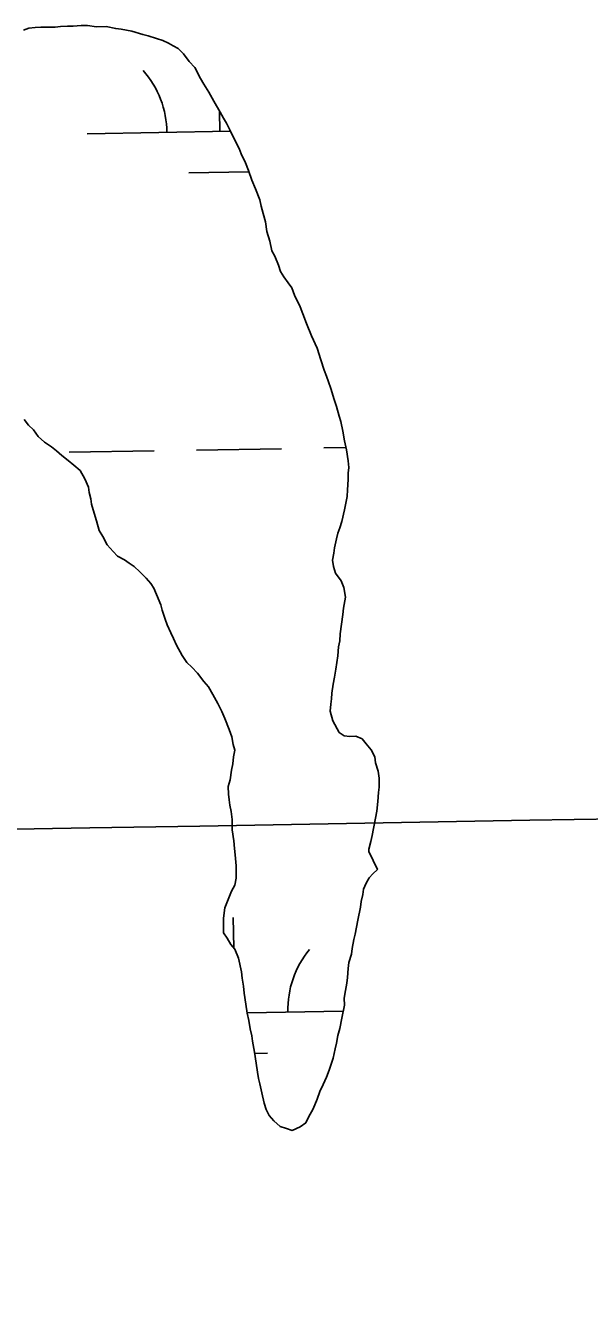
# Model space of a CAD drawing. Extents: x 3887375 to 3925618, y 296674 to 322633.
# Drawn here: x 3919500.7 to 3919713.5, y 314529.6 to 315009.3 of the extents above; entities that cross this region are included whole.
import ezdxf

# ---------------------------------------------------------------- set-up
doc = ezdxf.new("R2010")
doc.units = 0
for name, color, linetype in [('V-GRID-MAJR', 7, 'Continuous'), ('V-TOPO-SHOR', 7, 'Continuous'), ('V-WETL-SWMP', 7, 'Continuous')]:
    doc.layers.add(name, color=color, linetype=linetype)

msp = doc.modelspace()

# ---------------------------------------------------------------- linework, layer by layer
at = {"layer": 'V-GRID-MAJR'}
msp.add_spline([(3891444.7, 314225.88), (3896753.86, 314315.07), (3902063.01, 314405.04), (3907372.14, 314495.79), (3912681.27, 314587.3), (3917990.38, 314679.59), (3923299.47, 314772.65)], degree=3, dxfattribs=at)
at = {"layer": 'V-TOPO-SHOR'}
for points in [[(3919617.2, 314868.09), (3919615.85, 314872.23), (3919615.04, 314874.83), (3919614.24, 314876.9), (3919613.43, 314879.23), (3919612.09, 314883.11), (3919610.74, 314887.52), (3919608.61, 314892.18), (3919606.74, 314896.84), (3919605.4, 314900.46), (3919604.33, 314903.05), (3919602.2, 314907.45), (3919601.13, 314910.29), (3919599.81, 314912.1), (3919598.23, 314914.42), (3919596.9, 314916.49), (3919596.1, 314918.82), (3919594.76, 314922.18), (3919593.7, 314924.25), (3919592.88, 314927.88), (3919591.79, 314931.51), (3919591.23, 314935.15), (3919590.42, 314938.26), (3919589.61, 314941.11), (3919589.06, 314943.44), (3919587.46, 314947.59), (3919586.12, 314950.95), (3919584.78, 314954.58), (3919583.71, 314957.42), (3919582.11, 314960.79), (3919581.31, 314962.86), (3919579.45, 314966.48), (3919577.85, 314969.84), (3919576.52, 314972.42), (3919575.46, 314974.23), (3919574.14, 314976.56), (3919571.75, 314980.69), (3919569.9, 314984.05), (3919568.04, 314987.15), (3919566.72, 314989.22), (3919564.59, 314993.35), (3919562.49, 314995.67), (3919560.38, 314998.51), (3919558.27, 315000.57), (3919556.44, 315001.58), (3919554.61, 315002.6), (3919552.52, 315003.62), (3919550.17, 315004.38), (3919547.04, 315005.38), (3919544.95, 315005.88), (3919540.78, 315007.13), (3919536.87, 315007.87), (3919534.79, 315008.1), (3919531.14, 315008.85), (3919527.5, 315008.81), (3919524.11, 315009.29), (3919521.77, 315009.26), (3919518.66, 315008.97), (3919516.58, 315008.95), (3919513.98, 315008.92), (3919511.9, 315008.63), (3919509.3, 315008.6), (3919506.44, 315008.57), (3919504.36, 315008.55), (3919502.02, 315008.27), (3919499.95, 315007.46)], [(3919633.51, 314690.81), (3919630.26, 314697.59), (3919630.25, 314698.45), (3919631, 314701.32), (3919631.49, 314703.66), (3919631.98, 314706.27), (3919632.72, 314710.17), (3919633.21, 314712.78), (3919633.69, 314716.42), (3919633.91, 314719.81), (3919634.15, 314721.89), (3919634.11, 314725.27), (3919633.82, 314727.87), (3919632.75, 314730.98), (3919632.46, 314733.31), (3919631.13, 314735.9), (3919629.29, 314738.22), (3919627.71, 314740.02), (3919625.36, 314741.04), (3919623.02, 314741.01), (3919620.94, 314741.25), (3919619.1, 314742.53), (3919616.71, 314746.92), (3919615.63, 314750.55), (3919615.86, 314753.15), (3919616.1, 314755.23), (3919616.34, 314757.32), (3919616.82, 314760.7), (3919617.31, 314763.31), (3919617.8, 314766.43), (3919618.52, 314771.38), (3919618.75, 314774.76), (3919619.24, 314777.11), (3919619.47, 314779.71), (3919619.95, 314783.36), (3919620.43, 314787), (3919620.67, 314789.34), (3919621.4, 314793.51), (3919620.84, 314797.15), (3919619.77, 314799.74), (3919617.66, 314802.57), (3919616.85, 314805.16), (3919616.56, 314807.5), (3919617.05, 314810.11), (3919617.29, 314812.19), (3919618.04, 314815.58), (3919618.53, 314817.66), (3919619.29, 314819.75), (3919620.04, 314822.1), (3919621.03, 314826.53), (3919622.02, 314831.48), (3919622.25, 314834.09), (3919622.47, 314837.99), (3919622.44, 314840.33), (3919622.68, 314842.41), (3919622.39, 314845.01), (3919621.82, 314849.16), (3919621.01, 314852.53), (3919620.45, 314856.16), (3919619.63, 314859.79), (3919619.08, 314861.87), (3919618, 314865.5), (3919617.2, 314868.09)], [(3919500.27, 314860.56), (3919501.86, 314858.5), (3919503.7, 314856.7), (3919505.55, 314854.12), (3919507.91, 314852.06), (3919510.53, 314850.27), (3919512.37, 314848.73), (3919514.47, 314846.94), (3919516.83, 314845.14), (3919518.92, 314843.35), (3919521.29, 314841.29), (3919523.14, 314838.19), (3919524.48, 314835.09), (3919524.76, 314833.01), (3919525.31, 314830.67), (3919525.59, 314828.6), (3919526.67, 314825.23), (3919527.48, 314822.38), (3919528.56, 314818.75), (3919529.88, 314816.42), (3919531.48, 314813.32), (3919533.84, 314810.75), (3919535.43, 314808.95), (3919538.04, 314807.67), (3919539.87, 314806.39), (3919541.71, 314805.12), (3919543.81, 314803.06), (3919546.18, 314800.74), (3919548.02, 314798.68), (3919549.08, 314796.88), (3919550.14, 314794.55), (3919551.75, 314790.66), (3919552.29, 314788.59), (3919553.37, 314785.22), (3919554.17, 314783.15), (3919555.51, 314780.05), (3919556.57, 314777.98), (3919557.64, 314775.39), (3919559.76, 314771.51), (3919561.61, 314768.93), (3919563.45, 314767.13), (3919565.55, 314764.82), (3919567.93, 314761.72), (3919569.77, 314759.66), (3919571.36, 314756.82), (3919573.22, 314753.46), (3919574.81, 314750.36), (3919575.88, 314747.77), (3919577.49, 314743.63), (3919578.56, 314740.78), (3919579.11, 314737.92), (3919579.65, 314735.85), (3919579.16, 314733.24), (3919578.93, 314730.64), (3919578.44, 314728.3), (3919577.96, 314724.65), (3919577.2, 314722.04), (3919577.24, 314719.18), (3919577.52, 314717.11), (3919577.8, 314715.03), (3919578.35, 314712.7), (3919578.64, 314709.58), (3919578.69, 314705.68), (3919579.25, 314701.53), (3919579.54, 314698.67), (3919579.83, 314696.33), (3919580.14, 314692.17), (3919580.19, 314687.49), (3919579.7, 314684.89), (3919578.42, 314682.54), (3919577.16, 314679.4), (3919575.89, 314676.27), (3919575.41, 314672.36), (3919575.44, 314670.02), (3919575.47, 314666.9), (3919576.8, 314664.84), (3919578.12, 314662.51), (3919579.7, 314660.71), (3919581.04, 314657.34), (3919582.14, 314652.16), (3919582.42, 314649.82), (3919582.98, 314646.71), (3919583.26, 314644.11), (3919583.83, 314639.95), (3919584.39, 314636.58), (3919584.94, 314633.73), (3919585.5, 314630.61), (3919586.04, 314628.02), (3919586.32, 314625.94), (3919587.15, 314621.79), (3919587.72, 314617.64), (3919588.27, 314614.26), (3919588.56, 314611.92), (3919589.1, 314609.85), (3919589.92, 314606.48), (3919590.74, 314602.59), (3919591.55, 314600.26), (3919592.62, 314597.93)], [(3919627.98, 314681.31), (3919628.21, 314683.39), (3919629.23, 314685.57), (3919630.42, 314687.66), (3919631.79, 314689.15), (3919633.51, 314690.81)], [(3919592.62, 314597.93), (3919594.46, 314595.87), (3919596.82, 314593.81), (3919599.17, 314593.06), (3919601.26, 314592.3), (3919604.36, 314593.64), (3919606.43, 314595.22), (3919607.44, 314597.31), (3919609.23, 314600.45), (3919610.75, 314604.11), (3919611.75, 314606.98), (3919613.03, 314609.59), (3919614.3, 314612.47), (3919615.31, 314615.08), (3919616.82, 314619.52), (3919617.56, 314623.16), (3919618.05, 314625.25), (3919618.54, 314628.11), (3919619.29, 314630.72), (3919620.03, 314634.63), (3919621.02, 314639.58), (3919620.99, 314642.18), (3919621.48, 314645.05), (3919621.96, 314647.91), (3919622.2, 314650), (3919622.42, 314653.38), (3919622.66, 314655.72), (3919623.66, 314658.85), (3919623.9, 314660.94), (3919624.64, 314664.32), (3919625.14, 314666.41), (3919626.12, 314671.62), (3919627.11, 314676.57), (3919627.35, 314678.65), (3919627.98, 314681.31)]]:
    msp.add_lwpolyline(points, dxfattribs=at)
at = {"layer": 'V-WETL-SWMP'}
for p, q in [((3919574.03, 314969.26), (3919573.9, 314976.98)), ((3919524.04, 314968.4), (3919578.09, 314969.33)), ((3919562.3, 314953.63), (3919584.99, 314954.02)), ((3919517.25, 314848.2), (3919549.25, 314848.75)), ((3919565.25, 314849.02), (3919597.24, 314849.57)), ((3919613.24, 314849.85), (3919621.62, 314849.99)), ((3919579.32, 314661.15), (3919579.12, 314672.63)), ((3919584.37, 314636.72), (3919620.57, 314637.34)), ((3919587.21, 314621.33), (3919592, 314621.41))]:
    msp.add_line(p, q, dxfattribs=at)
for points in [[(3919499.95, 315007.46), (3919502.02, 315008.27), (3919504.36, 315008.55), (3919506.44, 315008.57), (3919509.3, 315008.6), (3919511.9, 315008.63), (3919513.98, 315008.92), (3919516.58, 315008.95), (3919518.66, 315008.97), (3919521.77, 315009.26), (3919524.12, 315009.29), (3919527.5, 315008.81), (3919531.14, 315008.85), (3919534.79, 315008.11), (3919536.87, 315007.87), (3919540.78, 315007.13), (3919544.95, 315005.88), (3919547.04, 315005.38), (3919550.17, 315004.38), (3919552.52, 315003.62), (3919554.61, 315002.6), (3919556.44, 315001.59), (3919558.27, 315000.57), (3919560.38, 314998.51), (3919562.49, 314995.67), (3919564.59, 314993.35), (3919566.72, 314989.22), (3919568.04, 314987.15), (3919569.9, 314984.05)], [(3919569.9, 314984.05), (3919571.75, 314980.69), (3919574.14, 314976.56), (3919575.46, 314974.23), (3919576.52, 314972.42), (3919577.85, 314969.84), (3919579.45, 314966.48), (3919581.31, 314962.86), (3919582.11, 314960.79), (3919583.71, 314957.42), (3919584.78, 314954.58), (3919586.12, 314950.95), (3919587.46, 314947.59), (3919589.06, 314943.44), (3919589.61, 314941.11), (3919590.42, 314938.26), (3919591.23, 314935.15), (3919591.79, 314931.51), (3919592.88, 314927.88), (3919593.7, 314924.25), (3919594.76, 314922.18), (3919596.1, 314918.82), (3919596.9, 314916.49), (3919598.22, 314914.42), (3919599.81, 314912.1), (3919601.13, 314910.29), (3919602.2, 314907.45), (3919604.33, 314903.05), (3919605.4, 314900.46), (3919606.74, 314896.84), (3919608.61, 314892.18), (3919610.74, 314887.52), (3919612.09, 314883.11), (3919613.43, 314879.23), (3919614.24, 314876.9), (3919615.04, 314874.83), (3919615.85, 314872.23), (3919617.2, 314868.09), (3919618, 314865.5), (3919619.08, 314861.87), (3919619.63, 314859.8), (3919620.45, 314856.16), (3919621.01, 314852.53), (3919621.83, 314849.16), (3919622.39, 314845.01), (3919622.68, 314842.41), (3919622.44, 314840.33), (3919622.47, 314837.99), (3919622.25, 314834.08), (3919622.02, 314831.48), (3919621.03, 314826.53), (3919620.04, 314822.1), (3919619.29, 314819.75), (3919618.53, 314817.66), (3919618.04, 314815.58), (3919617.29, 314812.19), (3919617.06, 314810.11), (3919616.56, 314807.5), (3919616.85, 314805.16), (3919617.66, 314802.57), (3919619.77, 314799.73), (3919620.84, 314797.15), (3919621.4, 314793.51), (3919620.66, 314789.35), (3919620.43, 314787), (3919619.95, 314783.36), (3919619.47, 314779.71), (3919619.24, 314777.11), (3919618.75, 314774.76), (3919618.52, 314771.38), (3919617.8, 314766.43), (3919617.31, 314763.31), (3919616.82, 314760.7), (3919616.34, 314757.32), (3919616.1, 314755.23), (3919615.86, 314753.15), (3919615.63, 314750.55), (3919616.71, 314746.92), (3919619.1, 314742.53), (3919620.94, 314741.25), (3919623.02, 314741.01), (3919625.36, 314741.04), (3919627.71, 314740.02), (3919629.29, 314738.22), (3919631.13, 314735.9), (3919632.46, 314733.31), (3919632.75, 314730.98), (3919633.82, 314727.87), (3919634.11, 314725.27), (3919634.15, 314721.89), (3919633.91, 314719.81), (3919633.69, 314716.43), (3919633.21, 314712.78), (3919632.72, 314710.17), (3919631.98, 314706.27), (3919631.49, 314703.66), (3919631, 314701.32), (3919630.25, 314698.45), (3919630.26, 314697.59), (3919633.5, 314690.81), (3919631.79, 314689.15)], [(3919555.5, 314780.05), (3919554.17, 314783.15), (3919553.37, 314785.22), (3919552.29, 314788.59), (3919551.75, 314790.66), (3919550.14, 314794.55), (3919549.08, 314796.88), (3919548.02, 314798.68), (3919546.18, 314800.74), (3919543.81, 314803.06), (3919541.71, 314805.11), (3919539.87, 314806.39), (3919538.04, 314807.67), (3919535.43, 314808.95), (3919533.85, 314810.75), (3919531.48, 314813.32), (3919529.88, 314816.42), (3919528.56, 314818.75), (3919527.48, 314822.38), (3919526.67, 314825.23), (3919525.59, 314828.6), (3919525.31, 314830.67), (3919524.76, 314833.01), (3919524.48, 314835.09), (3919523.14, 314838.19), (3919521.29, 314841.29), (3919518.93, 314843.35), (3919516.83, 314845.14), (3919514.46, 314846.94), (3919512.37, 314848.73), (3919510.53, 314850.27), (3919507.91, 314852.06), (3919505.55, 314854.12), (3919503.7, 314856.7), (3919501.86, 314858.5), (3919500.27, 314860.56)], [(3919631.79, 314689.15), (3919630.42, 314687.66), (3919629.23, 314685.57), (3919628.21, 314683.39), (3919627.98, 314681.31), (3919627.35, 314678.65), (3919627.11, 314676.57), (3919626.12, 314671.62), (3919625.14, 314666.41), (3919624.64, 314664.32), (3919623.9, 314660.94), (3919623.66, 314658.85), (3919622.66, 314655.72), (3919622.42, 314653.38), (3919622.2, 314650), (3919621.96, 314647.91), (3919621.48, 314645.05), (3919620.99, 314642.18), (3919621.02, 314639.58), (3919620.03, 314634.63), (3919619.29, 314630.72), (3919618.54, 314628.11), (3919618.05, 314625.25), (3919617.56, 314623.16), (3919616.82, 314619.52), (3919615.31, 314615.08), (3919614.29, 314612.47), (3919613.03, 314609.59), (3919611.75, 314606.98), (3919610.75, 314604.11), (3919609.23, 314600.45), (3919607.44, 314597.31), (3919606.43, 314595.22), (3919604.36, 314593.64), (3919601.26, 314592.3), (3919599.17, 314593.06), (3919596.82, 314593.81), (3919594.46, 314595.87), (3919592.62, 314597.93), (3919591.55, 314600.26), (3919590.74, 314602.59), (3919589.92, 314606.48), (3919589.1, 314609.85), (3919588.56, 314611.92), (3919588.27, 314614.26), (3919587.72, 314617.64), (3919587.15, 314621.79), (3919586.33, 314625.94), (3919586.04, 314628.02), (3919585.49, 314630.61), (3919584.94, 314633.73), (3919584.39, 314636.58), (3919583.83, 314639.95), (3919583.27, 314644.11), (3919582.98, 314646.7), (3919582.42, 314649.82), (3919582.14, 314652.16), (3919581.04, 314657.34), (3919579.7, 314660.71), (3919578.12, 314662.51), (3919576.8, 314664.84), (3919575.47, 314666.9), (3919575.44, 314670.02), (3919575.41, 314672.36), (3919575.89, 314676.27), (3919577.16, 314679.4), (3919578.42, 314682.54), (3919579.7, 314684.89), (3919580.19, 314687.49), (3919580.14, 314692.17), (3919579.83, 314696.33), (3919579.54, 314698.67), (3919579.25, 314701.53), (3919578.69, 314705.68), (3919578.64, 314709.58), (3919578.35, 314712.7), (3919577.8, 314715.03), (3919577.52, 314717.11), (3919577.24, 314719.18), (3919577.21, 314722.04), (3919577.96, 314724.65), (3919578.44, 314728.3), (3919578.93, 314730.64), (3919579.16, 314733.24), (3919579.65, 314735.85), (3919579.11, 314737.92), (3919578.56, 314740.78), (3919577.49, 314743.63), (3919575.88, 314747.77), (3919574.81, 314750.36), (3919573.22, 314753.46), (3919571.36, 314756.82), (3919569.77, 314759.66), (3919567.93, 314761.72), (3919565.55, 314764.82), (3919563.45, 314767.13), (3919561.61, 314768.93), (3919559.76, 314771.51), (3919557.64, 314775.39), (3919556.57, 314777.98), (3919555.5, 314780.05)]]:
    msp.add_lwpolyline(points, dxfattribs=at)
for centre, start, end in [((3919518.79, 314968.79), 0.2115, 41.7552), ((3919634.97, 314638.06), 140.2115, 181.7552)]:
    msp.add_arc(centre, 35.25, start, end, dxfattribs=at)

doc.saveas('drawing.dxf')
